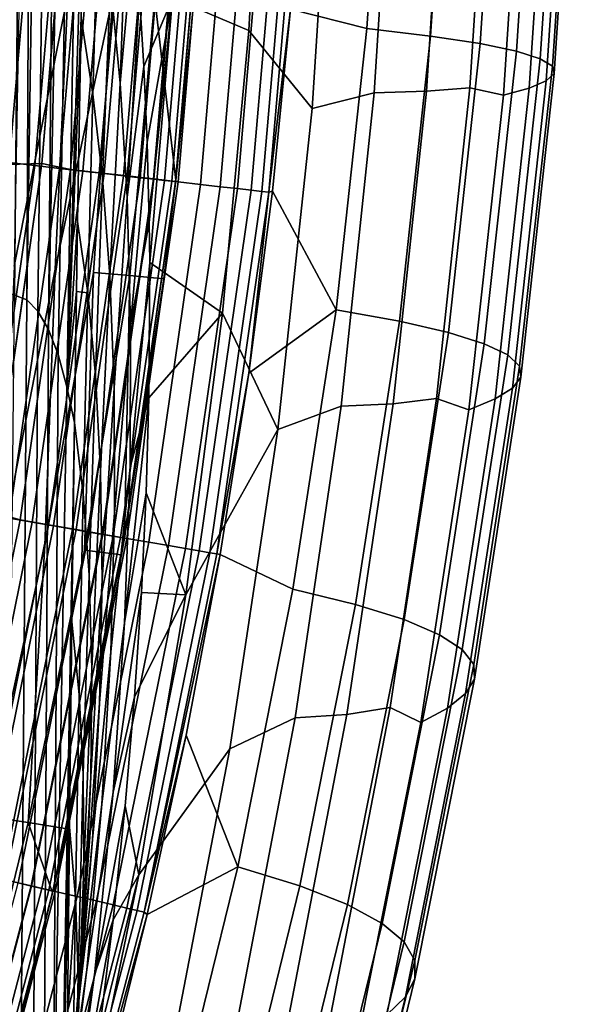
# Model space of a CAD drawing. Header units: metres. Extents: x -166 to 33, y -71 to 34.
# Tile 269 of 332: x 31.28 to 32.72, y -3.97 to -1.43. Entities that reach past the tile are written whole.
import ezdxf

# ---------------------------------------------------------------- set-up
doc = ezdxf.new("R2010")
doc.units = ezdxf.units.M
doc.layers.add('solid_12208131', color=7, linetype='CONTINUOUS')

msp = doc.modelspace()

# ---------------------------------------------------------------- linework, layer by layer
at = {"layer": 'solid_12208131'}
for points in [[(-0.248465, -1.803227, 136.199997), (31.418739, -0.902858, 136.199997), (31.444803, 0, 136.199997), (-0.325886, -0.90159, 136.199997)], [(31.238543, -2.134422, 62.4874), (31.271271, -0.00386, 62.81868), (31.291868, -0.015798, 63.141289), (31.271242, -2.145148, 62.957561)], [(31.271242, -2.145148, 62.957561), (31.291868, -0.015798, 63.141289), (31.312889, -0.03563, 63.473431), (31.302355, -2.156684, 63.435181)], [(31.302355, -2.156684, 63.435181), (31.312889, -0.03563, 63.473431), (31.334208, -0.063829, 63.813732)], [(31.302355, -2.156684, 63.435181), (31.334208, -0.063829, 63.813732), (31.355684, -0.100687, 64.160698), (31.33153, -2.185944, 63.920364)], [(31.33153, -2.185944, 63.920364), (31.355684, -0.100687, 64.160698), (31.377308, -0.146561, 64.515167), (31.358589, -2.233074, 64.413216)], [(31.358589, -2.233074, 64.413216), (31.377308, -0.146561, 64.515167), (31.399019, -0.201768, 64.877365)], [(31.358589, -2.233074, 64.413216), (31.399019, -0.201768, 64.877365), (31.420742, -0.266706, 65.24762), (31.383352, -2.298225, 64.913826)], [(31.383352, -2.298225, 64.913826), (31.420742, -0.266706, 65.24762), (31.442385, -0.341953, 65.626358), (31.405638, -2.381544, 65.42231)], [(31.45278, -0.918654, 65.994583), (31.405638, -2.381544, 65.42231), (31.442385, -0.341953, 65.626358), (31.463816, -0.427269, 66.013466)], [(31.375593, -2.078152, 141.514572), (31.52457, -1.374928, 140.425934), (31.463158, -0.660462, 142.009521), (31.4081, -1.368814, 142.152222)], [(31.875353, -1.462689, 74.68103), (31.6789, -1.378424, 70.62603), (31.714775, -0.689632, 70.62233), (31.916182, -0.731856, 74.677032)], [(32.038883, -1.663321, 78.734795), (31.875353, -1.462689, 74.68103), (31.916182, -0.731856, 74.677032), (32.092251, -0.832426, 78.729851)], [(32.180115, -1.45721, 131.593323), (32.228161, -0.729309, 131.592804), (32.017021, -0.937239, 135.632584), (31.983313, -1.407219, 135.632584)], [(32.344452, -1.476906, 127.492233), (32.393139, -0.739167, 127.491287), (32.228161, -0.729309, 131.592804), (32.180115, -1.45721, 131.593323)], [(32.393139, -0.739167, 127.491287), (32.344452, -1.476906, 127.492233), (32.472183, -1.496472, 123.399002), (32.521503, -0.748959, 123.397636)], [(32.521503, -0.748959, 123.397636), (32.472183, -1.496472, 123.399002), (32.565613, -1.515903, 119.313385), (32.615566, -0.758684, 119.311623)], [(32.615566, -0.758684, 119.311623), (32.565613, -1.515903, 119.313385), (32.627056, -1.535194, 115.235146), (32.677631, -0.768338, 115.233002)], [(32.677631, -0.768338, 115.233002), (32.627056, -1.535194, 115.235146), (32.658821, -1.554339, 111.164047), (32.710011, -0.77792, 111.161537)], [(32.710011, -0.77792, 111.161537), (32.658821, -1.554339, 111.164047), (32.663216, -1.573333, 107.099846), (32.715015, -0.787426, 107.096985)], [(32.250427, -0.812225, 82.781303), (32.199051, -1.622996, 82.785797), (32.038883, -1.663321, 78.734795), (32.092251, -0.832426, 78.729851)], [(32.333424, -1.618882, 86.837395), (32.199051, -1.622996, 82.785797), (32.250427, -0.812225, 82.781303), (32.38512, -0.810178, 86.833153)], [(32.445435, -1.609992, 90.889595), (32.333424, -1.618882, 86.837395), (32.38512, -0.810178, 86.833153), (32.497154, -0.805737, 90.88562)], [(32.532001, -1.629377, 94.940941), (32.445435, -1.609992, 90.889595), (32.497154, -0.805737, 90.88562), (32.58559, -0.815474, 94.937103)], [(32.651737, -0.806202, 98.98703), (32.59874, -1.610851, 98.990547), (32.532001, -1.629377, 94.940941), (32.58559, -0.815474, 94.937103)], [(32.694954, -0.796854, 103.039116), (32.642551, -1.592172, 103.042313), (32.59874, -1.610851, 98.990547), (32.651737, -0.806202, 98.98703)], [(32.715015, -0.787426, 107.096985), (32.663216, -1.573333, 107.099846), (32.642551, -1.592172, 103.042313), (32.694954, -0.796854, 103.039116)], [(-0.119684, -2.701131, 136.199997), (31.341158, -1.805306, 136.199997), (31.418739, -0.902858, 136.199997), (-0.248465, -1.803227, 136.199997)], [(31.257441, -1.803187, 136.454514), (31.19112, -1.793244, 136.449997), (31.268379, -0.89582, 136.449997), (31.335127, -0.902782, 136.454514)], [(31.257441, -1.803187, 136.454514), (31.335127, -0.902782, 136.454514), (31.401562, -0.906604, 136.46817), (31.323549, -1.810792, 136.46817)], [(31.323549, -1.810792, 136.46817), (31.401562, -0.906604, 136.46817), (31.465536, -0.910284, 136.490723), (31.387211, -1.818115, 136.490723)], [(31.415508, -1.820816, 136.195221), (31.494001, -0.911577, 136.195221), (31.418739, -0.902858, 136.199997), (31.341158, -1.805306, 136.199997)], [(31.387211, -1.818115, 136.490723), (31.465536, -0.910284, 136.490723), (31.525867, -0.913755, 136.521744), (31.447247, -1.82502, 136.521744)], [(31.489517, -1.829331, 136.180923), (31.568373, -0.915857, 136.180923), (31.494001, -0.911577, 136.195221), (31.415508, -1.820816, 136.195221)], [(31.447247, -1.82502, 136.521744), (31.525867, -0.913755, 136.521744), (31.581446, -0.916952, 136.560669), (31.50255, -1.831382, 136.560669)], [(31.543493, -1.598554, 68.295837), (31.518402, -1.340577, 67.516365), (31.546, -0.896595, 67.696671), (31.563622, -1.043195, 68.134705)], [(31.405638, -2.381544, 65.42231), (31.45278, -0.918654, 65.994583), (31.442572, -1.429774, 65.975517)], [(31.472876, -1.626447, 66.724884), (31.442572, -1.429774, 65.975517), (31.45278, -0.918654, 65.994583), (31.487564, -1.118252, 66.748917)], [(31.56114, -1.837572, 136.157333), (31.640348, -0.919999, 136.157333), (31.568373, -0.915857, 136.180923), (31.489517, -1.829331, 136.180923)], [(31.50255, -1.831382, 136.560669), (31.581446, -0.916952, 136.560669), (31.631241, -0.919817, 136.606796), (31.552101, -1.837082, 136.606796)], [(31.552101, -1.837082, 136.606796), (31.631241, -0.919817, 136.606796), (31.674335, -0.922296, 136.659241), (31.594984, -1.842015, 136.659241)], [(31.629234, -1.845407, 136.124847), (31.708778, -0.923938, 136.124847), (31.640348, -0.919999, 136.157333), (31.56114, -1.837572, 136.157333)], [(31.594984, -1.842015, 136.659241), (31.674335, -0.922296, 136.659241), (31.709936, -0.924344, 136.717056), (31.630409, -1.84609, 136.717056)], [(31.692713, -1.852711, 136.083969), (31.77257, -0.92761, 136.083969), (31.708778, -0.923938, 136.124847), (31.629234, -1.845407, 136.124847)], [(31.630409, -1.84609, 136.717056), (31.709936, -0.924344, 136.717056), (31.737383, -0.925923, 136.779175), (31.657722, -1.849231, 136.779175)], [(31.657722, -1.849231, 136.779175), (31.737383, -0.925923, 136.779175), (31.75617, -0.927004, 136.844452), (31.676416, -1.851382, 136.844452)], [(31.676416, -1.851382, 136.844452), (31.75617, -0.927004, 136.844452), (31.765951, -0.927566, 136.911667), (31.686152, -1.852501, 136.911667)], [(31.686152, -1.852501, 136.911667), (31.765951, -0.927566, 136.911667), (31.687344, -1.848689, 136.978134)], [(31.765951, -0.927566, 136.911667), (31.733751, -1.386945, 136.978165), (31.687344, -1.848689, 136.978134)], [(31.750561, -1.859367, 136.035355), (31.830702, -0.930955, 136.035355), (31.77257, -0.92761, 136.083969), (31.692713, -1.852711, 136.083969)], [(31.801853, -1.865269, 135.979797), (31.882246, -0.933922, 135.979797), (31.830702, -0.930955, 136.035355), (31.750561, -1.859367, 136.035355)], [(31.84577, -1.870323, 135.918152), (31.92638, -0.936462, 135.918152), (31.882246, -0.933922, 135.979797), (31.801853, -1.865269, 135.979797)], [(31.881611, -1.874447, 135.85144), (31.962397, -0.938536, 135.85144), (31.92638, -0.936462, 135.918152), (31.84577, -1.870323, 135.918152)], [(31.908802, -1.877576, 135.780701), (31.989721, -0.940109, 135.780701), (31.962397, -0.938536, 135.85144), (31.881611, -1.874447, 135.85144)], [(31.92691, -1.87966, 135.707077), (32.007919, -0.941156, 135.707077), (31.989721, -0.940109, 135.780701), (31.908802, -1.877576, 135.780701)], [(31.92691, -1.87966, 135.707077), (31.983313, -1.407219, 135.632584), (32.007919, -0.941156, 135.707077)], [(31.543493, -1.598554, 68.295837), (31.563622, -1.043195, 68.134705), (31.579517, -1.201684, 68.57914)], [(31.472876, -1.626447, 66.724884), (31.487564, -1.118252, 66.748917), (31.518402, -1.340577, 67.516365), (31.498312, -1.843563, 67.486458)], [(31.561304, -1.892351, 69.086723), (31.543493, -1.598554, 68.295837), (31.579517, -1.201684, 68.57914), (31.593306, -1.372424, 69.028946)], [(31.498312, -1.843563, 67.486458), (31.518402, -1.340577, 67.516365), (31.543493, -1.598554, 68.295837), (31.517139, -2.095914, 68.259079)], [(31.4081, -1.368814, 142.152222), (31.269693, -2.070106, 143.029221), (31.239605, -2.778206, 141.933533), (31.375593, -2.078152, 141.514572)], [(31.269693, -2.070106, 143.029221), (31.4081, -1.368814, 142.152222), (31.283247, -1.362807, 143.880203)], [(31.52457, -1.374928, 140.425934), (31.375593, -2.078152, 141.514572), (31.349327, -2.790114, 140.280243), (31.47514, -2.086326, 140.001205)], [(31.56856, -2.094633, 138.489059), (31.632994, -1.381156, 138.701263), (31.52457, -1.374928, 140.425934), (31.47514, -2.086326, 140.001205)], [(31.561304, -1.892351, 69.086723), (31.593306, -1.372424, 69.028946), (31.604666, -1.555309, 69.484238)], [(31.56856, -2.094633, 138.489059), (31.656111, -2.10287, 136.978104), (31.687344, -1.848689, 136.978134), (31.632994, -1.381156, 138.701263)], [(31.6789, -1.378424, 70.62603), (31.604666, -1.555309, 69.484238), (31.593306, -1.372424, 69.028946)], [(31.6789, -1.378424, 70.62603), (31.613186, -1.750516, 69.944221), (31.604666, -1.555309, 69.484238)], [(31.6789, -1.378424, 70.62603), (31.618473, -1.957978, 70.408707), (31.613186, -1.750516, 69.944221)], [(31.6789, -1.378424, 70.62603), (31.619732, -2.060774, 70.630783), (31.618473, -1.957978, 70.408707)], [(31.807543, -2.19151, 74.687668), (31.619732, -2.060774, 70.630783), (31.6789, -1.378424, 70.62603), (31.875353, -1.462689, 74.68103)], [(31.687344, -1.848689, 136.978134), (31.733751, -1.386945, 136.978165), (31.632994, -1.381156, 138.701263)], [(31.92691, -1.87966, 135.707077), (31.936085, -1.877017, 135.632584), (31.983313, -1.407219, 135.632584)], [(32.100376, -2.182336, 131.594162), (32.180115, -1.45721, 131.593323), (31.983313, -1.407219, 135.632584), (31.936085, -1.877017, 135.632584)], [(31.405638, -2.381544, 65.42231), (31.442572, -1.429774, 65.975517), (31.433336, -1.955384, 65.956688)], [(31.459686, -2.138619, 66.701477), (31.433336, -1.955384, 65.956688), (31.442572, -1.429774, 65.975517), (31.472876, -1.626447, 66.724884)], [(31.9503, -2.491198, 78.742996), (31.807543, -2.19151, 74.687668), (31.875353, -1.462689, 74.68103), (32.038883, -1.663321, 78.734795)], [(32.263641, -2.211834, 127.493805), (32.344452, -1.476906, 127.492233), (32.180115, -1.45721, 131.593323), (32.100376, -2.182336, 131.594162)], [(32.344452, -1.476906, 127.492233), (32.263641, -2.211834, 127.493805), (32.390316, -2.241137, 123.401268), (32.472183, -1.496472, 123.399002)], [(32.472183, -1.496472, 123.399002), (32.390316, -2.241137, 123.401268), (32.482704, -2.270238, 119.316322), (32.565613, -1.515903, 119.313385)], [(32.565613, -1.515903, 119.313385), (32.482704, -2.270238, 119.316322), (32.543118, -2.299129, 115.238716), (32.627056, -1.535194, 115.235146)], [(32.627056, -1.535194, 115.235146), (32.543118, -2.299129, 115.238716), (32.57386, -2.327801, 111.168221), (32.658821, -1.554339, 111.164047)], [(31.561304, -1.892351, 69.086723), (31.604666, -1.555309, 69.484238), (31.613186, -1.750516, 69.944221), (31.570301, -2.222132, 69.88842)], [(32.663216, -1.573333, 107.099846), (32.577248, -2.356248, 107.104599), (32.555584, -2.384461, 103.047615), (32.642551, -1.592172, 103.042313)], [(32.658821, -1.554339, 111.164047), (32.57386, -2.327801, 111.168221), (32.577248, -2.356248, 107.104599), (32.663216, -1.573333, 107.099846)], [(31.517139, -2.095914, 68.259079), (31.543493, -1.598554, 68.295837), (31.561304, -1.892351, 69.086723), (31.527895, -2.383518, 69.042137)], [(32.642551, -1.592172, 103.042313), (32.555584, -2.384461, 103.047615), (32.51078, -2.412436, 98.996391), (32.59874, -1.610851, 98.990547)], [(32.199051, -1.622996, 82.785797), (32.113762, -2.430902, 82.793251), (31.9503, -2.491198, 78.742996), (32.038883, -1.663321, 78.734795)], [(32.247608, -2.424681, 86.844444), (32.113762, -2.430902, 82.793251), (32.199051, -1.622996, 82.785797), (32.333424, -1.618882, 86.837395)], [(32.359589, -2.411325, 90.896187), (32.247608, -2.424681, 86.844444), (32.333424, -1.618882, 86.837395), (32.445435, -1.609992, 90.889595)], [(32.443062, -2.440182, 94.947304), (32.359589, -2.411325, 90.896187), (32.445435, -1.609992, 90.889595), (32.532001, -1.629377, 94.940941)], [(32.59874, -1.610851, 98.990547), (32.51078, -2.412436, 98.996391), (32.443062, -2.440182, 94.947304), (32.532001, -1.629377, 94.940941)], [(31.459686, -2.138619, 66.701477), (31.472876, -1.626447, 66.724884), (31.498312, -1.843563, 67.486458), (31.480001, -2.351171, 67.457146)], [(31.570301, -2.222132, 69.88842), (31.613186, -1.750516, 69.944221), (31.618473, -1.957978, 70.408707)], [(0.06018, -3.591479, 136.199997), (31.212185, -2.70363, 136.199997), (31.341158, -1.805306, 136.199997), (-0.119684, -2.701131, 136.199997)], [(31.128628, -2.697862, 136.454514), (31.257441, -1.803187, 136.454514), (31.323549, -1.810792, 136.46817), (31.194193, -2.709216, 136.46817)], [(31.194193, -2.709216, 136.46817), (31.323549, -1.810792, 136.46817), (31.387211, -1.818115, 136.490723), (31.25733, -2.720149, 136.490723)], [(31.285358, -2.724352, 136.195221), (31.415508, -1.820816, 136.195221), (31.341158, -1.805306, 136.199997), (31.212185, -2.70363, 136.199997)], [(31.25733, -2.720149, 136.490723), (31.387211, -1.818115, 136.490723), (31.447247, -1.82502, 136.521744), (31.316874, -2.73046, 136.521744)], [(31.358759, -2.737064, 136.180923), (31.489517, -1.829331, 136.180923), (31.415508, -1.820816, 136.195221), (31.285358, -2.724352, 136.195221)], [(31.316874, -2.73046, 136.521744), (31.447247, -1.82502, 136.521744), (31.50255, -1.831382, 136.560669), (31.371721, -2.739958, 136.560669)], [(31.429794, -2.749366, 136.157333), (31.56114, -1.837572, 136.157333), (31.489517, -1.829331, 136.180923), (31.358759, -2.737064, 136.180923)], [(31.371721, -2.739958, 136.560669), (31.50255, -1.831382, 136.560669), (31.552101, -1.837082, 136.606796), (31.420866, -2.748468, 136.606796)], [(31.420866, -2.748468, 136.606796), (31.552101, -1.837082, 136.606796), (31.594984, -1.842015, 136.659241), (31.463398, -2.755833, 136.659241)], [(31.49733, -2.761062, 136.124847), (31.629234, -1.845407, 136.124847), (31.56114, -1.837572, 136.157333), (31.429794, -2.749366, 136.157333)], [(31.463398, -2.755833, 136.659241), (31.594984, -1.842015, 136.659241), (31.630409, -1.84609, 136.717056), (31.498531, -2.761916, 136.717056)], [(31.480001, -2.351171, 67.457146), (31.498312, -1.843563, 67.486458), (31.517139, -2.095914, 68.259079), (31.4928, -2.598533, 68.222893)], [(31.560287, -2.771965, 136.083969), (31.692713, -1.852711, 136.083969), (31.629234, -1.845407, 136.124847), (31.49733, -2.761062, 136.124847)], [(31.498531, -2.761916, 136.717056), (31.630409, -1.84609, 136.717056), (31.657722, -1.849231, 136.779175), (31.525618, -2.766607, 136.779175)], [(31.525618, -2.766607, 136.779175), (31.657722, -1.849231, 136.779175), (31.676416, -1.851382, 136.844452), (31.544161, -2.769818, 136.844452)], [(31.544161, -2.769818, 136.844452), (31.676416, -1.851382, 136.844452), (31.686152, -1.852501, 136.911667), (31.553814, -2.771489, 136.911667)], [(31.553814, -2.771489, 136.911667), (31.686152, -1.852501, 136.911667), (31.554518, -2.771448, 136.978043)], [(31.686152, -1.852501, 136.911667), (31.656111, -2.10287, 136.978104), (31.554518, -2.771448, 136.978043)], [(31.617661, -2.781901, 136.035355), (31.750561, -1.859367, 136.035355), (31.692713, -1.852711, 136.083969), (31.560287, -2.771965, 136.083969)], [(31.686152, -1.852501, 136.911667), (31.687344, -1.848689, 136.978134), (31.656111, -2.10287, 136.978104)], [(31.668531, -2.790711, 135.979797), (31.801853, -1.865269, 135.979797), (31.750561, -1.859367, 136.035355), (31.617661, -2.781901, 136.035355)], [(31.71209, -2.798254, 135.918152), (31.84577, -1.870323, 135.918152), (31.801853, -1.865269, 135.979797), (31.668531, -2.790711, 135.979797)], [(31.747635, -2.804411, 135.85144), (31.881611, -1.874447, 135.85144), (31.84577, -1.870323, 135.918152), (31.71209, -2.798254, 135.918152)], [(31.774603, -2.809082, 135.780701), (31.908802, -1.877576, 135.780701), (31.881611, -1.874447, 135.85144), (31.747635, -2.804411, 135.85144)], [(31.792562, -2.812192, 135.707077), (31.92691, -1.87966, 135.707077), (31.908802, -1.877576, 135.780701), (31.774603, -2.809082, 135.780701)], [(32.100376, -2.182336, 131.594162), (31.936085, -1.877017, 135.632584), (31.875351, -2.346121, 135.632584)], [(31.92691, -1.87966, 135.707077), (31.875351, -2.346121, 135.632584), (31.936085, -1.877017, 135.632584)], [(31.527895, -2.383518, 69.042137), (31.561304, -1.892351, 69.086723), (31.570301, -2.222132, 69.88842), (31.529116, -2.706394, 69.835014)], [(31.792562, -2.812192, 135.707077), (31.875351, -2.346121, 135.632584), (31.92691, -1.87966, 135.707077)], [(31.405638, -2.381544, 65.42231), (31.433336, -1.955384, 65.956688), (31.430452, -2.135384, 65.950455)], [(31.430452, -2.135384, 65.950455), (31.433336, -1.955384, 65.956688), (31.459686, -2.138619, 66.701477)], [(31.568874, -2.588005, 70.700302), (31.570301, -2.222132, 69.88842), (31.618473, -1.957978, 70.408707), (31.619732, -2.060774, 70.630783)], [(31.375593, -2.078152, 141.514572), (31.239605, -2.778206, 141.933533), (31.197155, -3.48808, 140.4897), (31.349327, -2.790114, 140.280243)], [(31.568874, -2.588005, 70.700302), (31.619732, -2.060774, 70.630783), (31.617601, -2.409937, 71.350426)], [(31.807543, -2.19151, 74.687668), (31.617601, -2.409937, 71.350426), (31.619732, -2.060774, 70.630783)], [(31.47514, -2.086326, 140.001205), (31.349327, -2.790114, 140.280243), (31.305933, -3.504177, 138.733017), (31.451691, -2.802233, 138.628433)], [(31.47514, -2.086326, 140.001205), (31.451691, -2.802233, 138.628433), (31.56856, -2.094633, 138.489059)], [(31.554518, -2.771448, 136.978043), (31.56856, -2.094633, 138.489059), (31.451691, -2.802233, 138.628433), (31.546989, -2.814575, 136.978027)], [(31.4928, -2.598533, 68.222893), (31.517139, -2.095914, 68.259079), (31.527895, -2.383518, 69.042137), (31.4967, -2.880576, 68.998077)], [(31.554518, -2.771448, 136.978043), (31.656111, -2.10287, 136.978104), (31.56856, -2.094633, 138.489059)], [(31.28619, -4.294694, 63.417408), (31.249683, -4.290182, 62.948883), (31.271242, -2.145148, 62.957561), (31.302355, -2.156684, 63.435181)], [(31.318695, -4.317283, 63.894051), (31.28619, -4.294694, 63.417408), (31.302355, -2.156684, 63.435181), (31.33153, -2.185944, 63.920364)], [(31.405638, -2.381544, 65.42231), (31.430452, -2.135384, 65.950455), (31.425402, -2.473563, 65.939064)], [(31.447876, -2.65709, 66.678886), (31.425402, -2.473563, 65.939064), (31.430452, -2.135384, 65.950455), (31.459686, -2.138619, 66.701477)], [(31.447876, -2.65709, 66.678886), (31.459686, -2.138619, 66.701477), (31.480001, -2.351171, 67.457146), (31.463322, -2.865659, 67.428749)], [(31.98921, -2.903324, 131.595337), (32.100376, -2.182336, 131.594162), (31.875351, -2.346121, 135.632584), (31.801201, -2.813636, 135.632599)], [(32.15099, -2.942568, 127.495995), (32.263641, -2.211834, 127.493805), (32.100376, -2.182336, 131.594162), (31.98921, -2.903324, 131.595337)], [(31.34693, -4.358093, 64.378716), (31.318695, -4.317283, 63.894051), (31.33153, -2.185944, 63.920364), (31.358589, -2.233074, 64.413216)], [(31.807543, -2.19151, 74.687668), (31.712952, -2.917327, 74.69693), (31.610523, -2.654394, 71.827423), (31.617601, -2.409937, 71.350426)], [(31.9503, -2.491198, 78.742996), (31.712952, -2.917327, 74.69693), (31.807543, -2.19151, 74.687668)], [(31.37063, -4.417274, 64.871307), (31.34693, -4.358093, 64.378716), (31.358589, -2.233074, 64.413216), (31.383352, -2.298225, 64.913826)], [(31.529116, -2.706394, 69.835014), (31.570301, -2.222132, 69.88842), (31.568874, -2.588005, 70.700302), (31.519266, -3.064502, 70.637085)], [(32.263641, -2.211834, 127.493805), (32.15099, -2.942568, 127.495995), (32.276192, -2.981553, 123.404434), (32.390316, -2.241137, 123.401268)], [(32.390316, -2.241137, 123.401268), (32.276192, -2.981553, 123.404434), (32.367126, -3.020269, 119.320404), (32.482704, -2.270238, 119.316322)], [(32.482704, -2.270238, 119.316322), (32.367126, -3.020269, 119.320404), (32.426102, -3.058705, 115.24369), (32.543118, -2.299129, 115.238716)], [(31.37063, -4.417274, 64.871307), (31.383352, -2.298225, 64.913826), (31.405638, -2.381544, 65.42231)], [(32.543118, -2.299129, 115.238716), (32.426102, -3.058705, 115.24369), (32.455421, -3.096851, 111.174042), (32.57386, -2.327801, 111.168221)], [(32.57386, -2.327801, 111.168221), (32.455421, -3.096851, 111.174042), (32.457401, -3.134697, 107.111229), (32.577248, -2.356248, 107.104599)], [(31.463322, -2.865659, 67.428749), (31.480001, -2.351171, 67.457146), (31.4928, -2.598533, 68.222893), (31.470306, -3.108612, 68.187683)], [(31.792562, -2.812192, 135.707077), (31.801201, -2.813636, 135.632599), (31.875351, -2.346121, 135.632584)], [(32.577248, -2.356248, 107.104599), (32.457401, -3.134697, 107.111229), (32.434341, -3.172232, 103.055008), (32.555584, -2.384461, 103.047615)], [(31.37063, -4.417274, 64.871307), (31.405638, -2.381544, 65.42231), (31.425402, -2.473563, 65.939064), (31.38953, -4.494971, 65.371742)], [(31.4967, -2.880576, 68.998077), (31.527895, -2.383518, 69.042137), (31.529116, -2.706394, 69.835014), (31.490314, -3.197172, 69.782074)], [(32.555584, -2.384461, 103.047615), (32.434341, -3.172232, 103.055008), (32.388157, -3.20945, 99.004524), (32.51078, -2.412436, 98.996391)], [(31.554724, -2.989552, 71.521622), (31.617601, -2.409937, 71.350426), (31.610523, -2.654394, 71.827423)], [(31.554724, -2.989552, 71.521622), (31.568874, -2.588005, 70.700302), (31.617601, -2.409937, 71.350426)], [(32.239902, -3.208295, 90.905388), (32.127964, -3.22614, 86.854279), (32.247608, -2.424681, 86.844444), (32.359589, -2.411325, 90.896187)], [(32.319073, -3.246363, 94.956184), (32.239902, -3.208295, 90.905388), (32.359589, -2.411325, 90.896187), (32.443062, -2.440182, 94.947304)], [(32.113762, -2.430902, 82.793251), (31.994844, -3.23453, 82.803642), (31.826796, -3.314567, 78.75444), (31.9503, -2.491198, 78.742996)], [(32.127964, -3.22614, 86.854279), (31.994844, -3.23453, 82.803642), (32.113762, -2.430902, 82.793251), (32.247608, -2.424681, 86.844444)], [(32.51078, -2.412436, 98.996391), (32.388157, -3.20945, 99.004524), (32.319073, -3.246363, 94.956184), (32.443062, -2.440182, 94.947304)], [(31.38953, -4.494971, 65.371742), (31.425402, -2.473563, 65.939064), (31.418598, -2.987406, 65.922661)], [(31.437521, -3.174536, 66.657707), (31.418598, -2.987406, 65.922661), (31.425402, -2.473563, 65.939064), (31.447876, -2.65709, 66.678886)], [(31.9503, -2.491198, 78.742996), (31.826796, -3.314567, 78.75444), (31.591774, -3.639152, 74.708794), (31.712952, -2.917327, 74.69693)], [(31.519266, -3.064502, 70.637085), (31.568874, -2.588005, 70.700302), (31.554724, -2.989552, 71.521622), (31.496176, -3.457308, 71.447586)], [(31.470306, -3.108612, 68.187683), (31.4928, -2.598533, 68.222893), (31.4967, -2.880576, 68.998077), (31.467527, -3.385676, 68.955063)], [(31.437521, -3.174536, 66.657707), (31.447876, -2.65709, 66.678886), (31.463322, -2.865659, 67.428749), (31.448408, -3.379927, 67.402008)], [(31.525196, -3.426089, 72.35154), (31.554724, -2.989552, 71.521622), (31.610523, -2.654394, 71.827423), (31.598328, -2.911266, 72.308273)], [(31.712952, -2.917327, 74.69693), (31.598328, -2.911266, 72.308273), (31.610523, -2.654394, 71.827423)], [(31.10405, -3.618847, 136.195221), (31.285358, -2.724352, 136.195221), (31.212185, -2.70363, 136.199997), (31.03216, -3.594096, 136.199997)], [(31.490314, -3.197172, 69.782074), (31.529116, -2.706394, 69.835014), (31.519266, -3.064502, 70.637085), (31.472193, -3.548141, 70.574242)], [(31.076416, -3.613109, 136.490723), (31.25733, -2.720149, 136.490723), (31.316874, -2.73046, 136.521744), (31.135269, -3.626797, 136.521744)], [(31.176601, -3.635721, 136.180923), (31.358759, -2.737064, 136.180923), (31.285358, -2.724352, 136.195221), (31.10405, -3.618847, 136.195221)], [(31.135269, -3.626797, 136.521744), (31.316874, -2.73046, 136.521744), (31.371721, -2.739958, 136.560669), (31.189484, -3.639406, 136.560669)], [(31.246815, -3.652052, 136.157333), (31.429794, -2.749366, 136.157333), (31.358759, -2.737064, 136.180923), (31.176601, -3.635721, 136.180923)], [(31.189484, -3.639406, 136.560669), (31.371721, -2.739958, 136.560669), (31.420866, -2.748468, 136.606796), (31.23806, -3.650704, 136.606796)], [(31.23806, -3.650704, 136.606796), (31.420866, -2.748468, 136.606796), (31.463398, -2.755833, 136.659241), (31.280098, -3.660481, 136.659241)], [(31.31357, -3.667579, 136.124847), (31.49733, -2.761062, 136.124847), (31.429794, -2.749366, 136.157333), (31.246815, -3.652052, 136.157333)], [(31.280098, -3.660481, 136.659241), (31.463398, -2.755833, 136.659241), (31.498531, -2.761916, 136.717056), (31.314825, -3.668558, 136.717056)], [(31.375797, -3.682053, 136.083969), (31.560287, -2.771965, 136.083969), (31.49733, -2.761062, 136.124847), (31.31357, -3.667579, 136.124847)], [(31.314825, -3.668558, 136.717056), (31.498531, -2.761916, 136.717056), (31.525618, -2.766607, 136.779175), (31.3416, -3.674785, 136.779175)], [(31.3416, -3.674785, 136.779175), (31.525618, -2.766607, 136.779175), (31.544161, -2.769818, 136.844452), (31.359928, -3.679047, 136.844452)], [(31.197155, -3.48808, 140.4897), (31.305933, -3.504177, 138.733017), (31.349327, -2.790114, 140.280243)], [(31.359928, -3.679047, 136.844452), (31.544161, -2.769818, 136.844452), (31.553814, -2.771489, 136.911667), (31.369469, -3.681267, 136.911667)], [(31.369469, -3.681267, 136.911667), (31.553814, -2.771489, 136.911667), (31.406683, -3.520675, 136.977936)], [(31.432507, -3.695243, 136.03537), (31.617661, -2.781901, 136.035355), (31.560287, -2.771965, 136.083969), (31.375797, -3.682053, 136.083969)], [(31.553814, -2.771489, 136.911667), (31.546989, -2.814575, 136.978027), (31.406683, -3.520675, 136.977936)], [(31.48279, -3.706939, 135.979797), (31.668531, -2.790711, 135.979797), (31.617661, -2.781901, 136.035355), (31.432507, -3.695243, 136.03537)], [(31.525843, -3.716953, 135.918152), (31.71209, -2.798254, 135.918152), (31.668531, -2.790711, 135.979797), (31.48279, -3.706939, 135.979797)], [(31.553814, -2.771489, 136.911667), (31.554518, -2.771448, 136.978043), (31.546989, -2.814575, 136.978027)], [(31.305933, -3.504177, 138.733017), (31.406683, -3.520675, 136.977936), (31.546989, -2.814575, 136.978027), (31.451691, -2.802233, 138.628433)], [(31.560978, -3.725125, 135.85144), (31.747635, -2.804411, 135.85144), (31.71209, -2.798254, 135.918152), (31.525843, -3.716953, 135.918152)], [(31.587635, -3.731325, 135.780701), (31.774603, -2.809082, 135.780701), (31.747635, -2.804411, 135.85144), (31.560978, -3.725125, 135.85144)], [(31.605385, -3.735454, 135.707077), (31.792562, -2.812192, 135.707077), (31.774603, -2.809082, 135.780701), (31.587635, -3.731325, 135.780701)], [(31.605385, -3.735454, 135.707077), (31.801201, -2.813636, 135.632599), (31.792562, -2.812192, 135.707077)], [(31.605385, -3.735454, 135.707077), (31.71372, -3.278988, 135.632614), (31.801201, -2.813636, 135.632599)], [(31.846893, -3.618809, 131.596848), (31.98921, -2.903324, 131.595337), (31.801201, -2.813636, 135.632599), (31.71372, -3.278988, 135.632614)], [(31.448408, -3.379927, 67.402008), (31.463322, -2.865659, 67.428749), (31.470306, -3.108612, 68.187683), (31.449858, -3.619285, 68.154396)], [(31.467527, -3.385676, 68.955063), (31.4967, -2.880576, 68.998077), (31.490314, -3.197172, 69.782074), (31.45369, -3.696578, 69.730232)], [(31.525196, -3.426089, 72.35154), (31.598328, -2.911266, 72.308273), (31.580517, -3.180359, 72.79303)], [(31.712952, -2.917327, 74.69693), (31.591774, -3.639152, 74.708794), (31.556479, -3.46184, 73.281425), (31.580517, -3.180359, 72.79303)], [(31.712952, -2.917327, 74.69693), (31.580517, -3.180359, 72.79303), (31.598328, -2.911266, 72.308273)], [(32.006767, -3.667724, 127.498802), (32.15099, -2.942568, 127.495995), (31.98921, -2.903324, 131.595337), (31.846893, -3.618809, 131.596848)], [(32.15099, -2.942568, 127.495995), (32.006767, -3.667724, 127.498802), (32.130089, -3.716318, 123.408478), (32.276192, -2.981553, 123.404434)], [(31.38953, -4.494971, 65.371742), (31.418598, -2.987406, 65.922661), (31.412619, -3.51686, 65.907036)], [(31.428392, -3.698083, 66.637901), (31.412619, -3.51686, 65.907036), (31.418598, -2.987406, 65.922661), (31.437521, -3.174536, 66.657707)], [(31.496176, -3.457308, 71.447586), (31.554724, -2.989552, 71.521622), (31.525196, -3.426089, 72.35154), (31.457352, -3.884019, 72.265686)], [(32.276192, -2.981553, 123.404434), (32.130089, -3.716318, 123.408478), (32.219162, -3.764575, 119.325638), (32.367126, -3.020269, 119.320404)], [(32.367126, -3.020269, 119.320404), (32.219162, -3.764575, 119.325638), (32.276295, -3.812485, 115.250053), (32.426102, -3.058705, 115.24369)], [(31.472193, -3.548141, 70.574242), (31.519266, -3.064502, 70.637085), (31.496176, -3.457308, 71.447586), (31.440311, -3.932834, 71.373825)], [(32.426102, -3.058705, 115.24369), (32.276295, -3.812485, 115.250053), (32.303791, -3.860032, 111.181488), (32.455421, -3.096851, 111.174042)], [(32.455421, -3.096851, 111.174042), (32.303791, -3.860032, 111.181488), (32.303967, -3.907205, 107.119705), (32.457401, -3.134697, 107.111229)], [(31.449858, -3.619285, 68.154396), (31.470306, -3.108612, 68.187683), (31.467527, -3.385676, 68.955063), (31.44066, -3.892195, 68.91423)], [(32.457401, -3.134697, 107.111229), (32.303967, -3.907205, 107.119705), (32.279121, -3.953991, 103.064476), (32.434341, -3.172232, 103.055008)], [(32.434341, -3.172232, 103.055008), (32.279121, -3.953991, 103.064476), (32.231171, -4.000382, 99.014946), (32.388157, -3.20945, 99.004524)], [(31.45369, -3.696578, 69.730232), (31.490314, -3.197172, 69.782074), (31.472193, -3.548141, 70.574242), (31.427435, -4.040997, 70.512543)], [(31.428392, -3.698083, 66.637901), (31.437521, -3.174536, 66.657707), (31.448408, -3.379927, 67.402008), (31.434959, -3.900875, 67.376907)], [(31.477634, -3.896926, 73.189232), (31.525196, -3.426089, 72.35154), (31.580517, -3.180359, 72.79303), (31.556479, -3.46184, 73.281425)], [(32.086658, -3.999463, 90.91716), (31.974775, -4.02183, 86.866859), (32.127964, -3.22614, 86.854279), (32.239902, -3.208295, 90.905388)], [(32.160339, -4.046392, 94.967545), (32.086658, -3.999463, 90.91716), (32.239902, -3.208295, 90.905388), (32.319073, -3.246363, 94.956184)], [(32.388157, -3.20945, 99.004524), (32.231171, -4.000382, 99.014946), (32.160339, -4.046392, 94.967545), (32.319073, -3.246363, 94.956184)], [(31.994844, -3.23453, 82.803642), (31.842581, -4.032468, 82.816956), (31.668667, -4.131941, 78.769089), (31.826796, -3.314567, 78.75444)], [(31.974775, -4.02183, 86.866859), (31.842581, -4.032468, 82.816956), (31.994844, -3.23453, 82.803642), (32.127964, -3.22614, 86.854279)], [(31.605385, -3.735454, 135.707077), (31.613066, -3.741404, 135.632629), (31.71372, -3.278988, 135.632614)], [(31.846893, -3.618809, 131.596848), (31.71372, -3.278988, 135.632614), (31.613066, -3.741404, 135.632629)], [(31.826796, -3.314567, 78.75444), (31.668667, -4.131941, 78.769089), (31.445581, -4.349824, 74.722801), (31.591774, -3.639152, 74.708794)], [(31.44066, -3.892195, 68.91423), (31.467527, -3.385676, 68.955063), (31.45369, -3.696578, 69.730232), (31.419613, -4.198241, 69.680832)], [(31.434959, -3.900875, 67.376907), (31.448408, -3.379927, 67.402008), (31.449858, -3.619285, 68.154396), (31.43108, -4.137225, 68.123039)], [(31.457352, -3.884019, 72.265686), (31.525196, -3.426089, 72.35154), (31.477634, -3.896926, 73.189232), (31.40029, -4.343839, 73.090561)], [(31.440311, -3.932834, 71.373825), (31.496176, -3.457308, 71.447586), (31.457352, -3.884019, 72.265686), (31.392342, -4.350357, 72.179985)], [(31.477634, -3.896926, 73.189232), (31.556479, -3.46184, 73.281425), (31.52566, -3.75546, 73.773582)], [(31.591774, -3.639152, 74.708794), (31.52566, -3.75546, 73.773582), (31.556479, -3.46184, 73.281425)], [(31.135782, -4.200065, 138.731766), (31.305933, -3.504177, 138.733017), (31.197155, -3.48808, 140.4897), (31.028069, -4.180775, 140.487259)], [(31.135782, -4.200065, 138.731766), (31.235428, -4.219986, 136.977829), (31.369244, -3.685529, 136.977921), (31.305933, -3.504177, 138.733017)], [(31.369244, -3.685529, 136.977921), (31.406683, -3.520675, 136.977936), (31.305933, -3.504177, 138.733017)], [(31.369469, -3.681267, 136.911667), (31.406683, -3.520675, 136.977936), (31.369244, -3.685529, 136.977921)], [(31.38953, -4.494971, 65.371742), (31.412619, -3.51686, 65.907036), (31.407957, -4.005389, 65.89389)], [(31.407957, -4.005389, 65.89389), (31.412619, -3.51686, 65.907036), (31.428392, -3.698083, 66.637901)], [(31.427435, -4.040997, 70.512543), (31.472193, -3.548141, 70.574242), (31.440311, -3.932834, 71.373825), (31.38689, -4.418174, 71.301224)], [(31.43108, -4.137225, 68.123039), (31.449858, -3.619285, 68.154396), (31.44066, -3.892195, 68.91423), (31.415649, -4.406579, 68.875595)], [(31.6737, -4.327425, 131.598663), (31.846893, -3.618809, 131.596848), (31.613066, -3.741404, 135.632629), (31.499372, -4.200353, 135.632645)], [(31.831255, -4.38592, 127.502213), (32.006767, -3.667724, 127.498802), (31.846893, -3.618809, 131.596848), (31.6737, -4.327425, 131.598663)], [(31.078606, -4.56193, 136.124847), (31.31357, -3.667579, 136.124847), (31.246815, -3.652052, 136.157333), (31.012852, -4.542613, 136.157333)], [(31.591774, -3.639152, 74.708794), (31.445581, -4.349824, 74.722801), (31.487411, -4.061121, 74.268898)], [(31.591774, -3.639152, 74.708794), (31.487411, -4.061121, 74.268898), (31.52566, -3.75546, 73.773582)], [(31.045757, -4.553012, 136.659241), (31.280098, -3.660481, 136.659241), (31.314825, -3.668558, 136.717056), (31.079964, -4.563059, 136.717056)], [(31.139902, -4.579937, 136.083969), (31.375797, -3.682053, 136.083969), (31.31357, -3.667579, 136.124847), (31.078606, -4.56193, 136.124847)], [(31.079964, -4.563059, 136.717056), (31.314825, -3.668558, 136.717056), (31.3416, -3.674785, 136.779175), (31.106339, -4.570806, 136.779175)], [(31.106339, -4.570806, 136.779175), (31.3416, -3.674785, 136.779175), (31.359928, -3.679047, 136.844452), (31.124392, -4.576108, 136.844452)], [(31.124392, -4.576108, 136.844452), (31.359928, -3.679047, 136.844452), (31.369469, -3.681267, 136.911667), (31.133791, -4.578868, 136.911667)], [(32.006767, -3.667724, 127.498802), (31.831255, -4.38592, 127.502213), (31.952282, -4.444029, 123.413406), (32.130089, -3.716318, 123.408478)], [(31.133791, -4.578868, 136.911667), (31.369469, -3.681267, 136.911667), (31.235428, -4.219986, 136.977829)], [(31.195763, -4.596348, 136.03537), (31.432507, -3.695243, 136.03537), (31.375797, -3.682053, 136.083969), (31.139902, -4.579937, 136.083969)], [(31.245293, -4.610899, 135.979797), (31.48279, -3.706939, 135.979797), (31.432507, -3.695243, 136.03537), (31.195763, -4.596348, 136.03537)], [(31.369469, -3.681267, 136.911667), (31.369244, -3.685529, 136.977921), (31.235428, -4.219986, 136.977829)], [(31.419613, -4.198241, 69.680832), (31.45369, -3.696578, 69.730232), (31.427435, -4.040997, 70.512543), (31.385458, -4.536965, 70.453545)], [(31.420462, -4.225217, 66.619804), (31.407515, -4.056509, 65.892593), (31.407957, -4.005389, 65.89389), (31.428392, -3.698083, 66.637901)], [(31.420462, -4.225217, 66.619804), (31.428392, -3.698083, 66.637901), (31.434959, -3.900875, 67.376907), (31.422955, -4.426051, 67.353897)], [(31.287701, -4.623358, 135.918152), (31.525843, -3.716953, 135.918152), (31.48279, -3.706939, 135.979797), (31.245293, -4.610899, 135.979797)], [(31.322309, -4.633525, 135.85144), (31.560978, -3.725125, 135.85144), (31.525843, -3.716953, 135.918152), (31.287701, -4.623358, 135.918152)], [(31.348566, -4.64124, 135.780701), (31.587635, -3.731325, 135.780701), (31.560978, -3.725125, 135.85144), (31.322309, -4.633525, 135.85144)], [(31.366051, -4.646377, 135.707077), (31.605385, -3.735454, 135.707077), (31.587635, -3.731325, 135.780701), (31.348566, -4.64124, 135.780701)], [(32.130089, -3.716318, 123.408478), (31.952282, -4.444029, 123.413406), (32.039089, -4.501738, 119.332008), (32.219162, -3.764575, 119.325638)], [(31.366051, -4.646377, 135.707077), (31.613066, -3.741404, 135.632629), (31.605385, -3.735454, 135.707077)], [(31.366051, -4.646377, 135.707077), (31.499372, -4.200353, 135.632645), (31.613066, -3.741404, 135.632629)], [(31.409384, -4.401376, 74.033875), (31.52566, -3.75546, 73.773582), (31.487411, -4.061121, 74.268898)], [(31.409384, -4.401376, 74.033875), (31.477634, -3.896926, 73.189232), (31.52566, -3.75546, 73.773582)], [(32.219162, -3.764575, 119.325638), (32.039089, -4.501738, 119.332008), (32.093983, -4.559029, 115.257805), (32.276295, -3.812485, 115.250053)], [(32.276295, -3.812485, 115.250053), (32.093983, -4.559029, 115.257805), (32.119263, -4.615888, 111.190552), (32.303791, -3.860032, 111.181488)], [(31.392342, -4.350357, 72.179985), (31.457352, -3.884019, 72.265686), (31.40029, -4.343839, 73.090561), (31.325949, -4.799811, 72.991898)], [(32.303791, -3.860032, 111.181488), (32.119263, -4.615888, 111.190552), (32.117245, -4.672299, 107.130028), (32.303967, -3.907205, 107.119705)], [(31.40029, -4.343839, 73.090561), (31.477634, -3.896926, 73.189232), (31.409384, -4.401376, 74.033875), (31.322493, -4.835972, 73.921379)], [(31.415649, -4.406579, 68.875595), (31.44066, -3.892195, 68.91423), (31.419613, -4.198241, 69.680832), (31.387558, -4.708379, 69.633904)], [(31.422955, -4.426051, 67.353897), (31.434959, -3.900875, 67.376907), (31.43108, -4.137225, 68.123039), (31.413975, -4.660047, 68.094131)], [(32.303967, -3.907205, 107.119705), (32.117245, -4.672299, 107.130028), (32.090229, -4.728247, 103.076004), (32.279121, -3.953991, 103.064476)], [(31.38689, -4.418174, 71.301224), (31.440311, -3.932834, 71.373825), (31.392342, -4.350357, 72.179985), (31.329906, -4.827119, 72.095451)], [(32.279121, -3.953991, 103.064476), (32.090229, -4.728247, 103.076004), (32.040127, -4.783723, 99.027618), (32.231171, -4.000382, 99.014946)]]:
    msp.add_3dface(points, dxfattribs=at)

doc.saveas('drawing.dxf')
